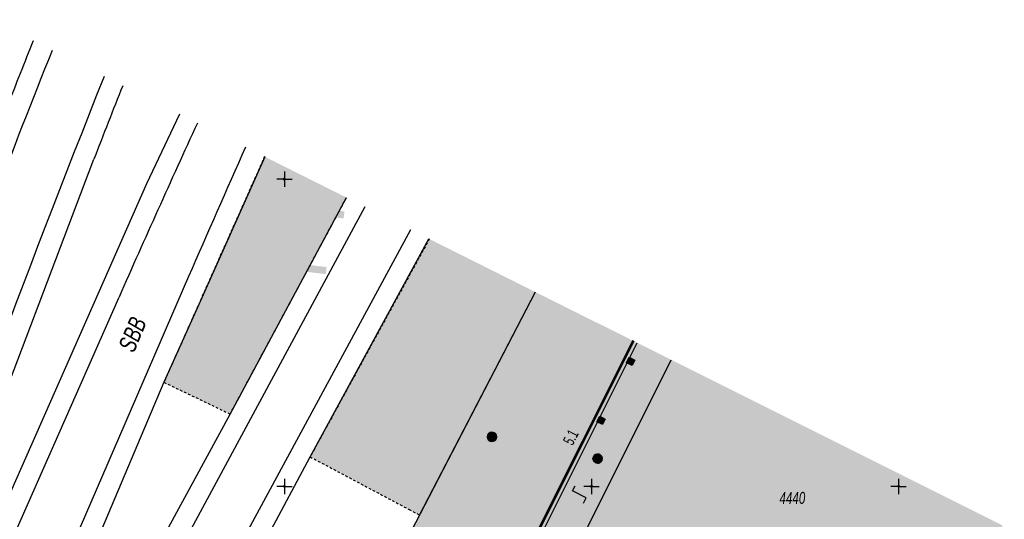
# Model space of a CAD drawing. Header units: metres. Extents: x 2695560 to 2696939, y 1260491 to 1262050.
# Tile 1003 of 1005: x 2696729 to 2696810, y 1261722 to 1261763. Entities that reach past the tile are written whole.
import ezdxf

# ---------------------------------------------------------------- set-up
doc = ezdxf.new("R2010")
doc.units = ezdxf.units.M
doc.linetypes.add('AUSGEZOGEN', pattern=[0])
doc.linetypes.add('VERDECKT2_S2', pattern=[0.36, 0.2, -0.16])
for name, color, linetype in [('XR$1$AV_Flächen (EO)', 7, 'AUSGEZOGEN'), ('XR$1$AV_Gebäudeflächen (BB)', 7, 'AUSGEZOGEN'), ('XR$1$AV_Gebäudeflächen (EO)', 7, 'AUSGEZOGEN'), ('XR$1$AV_Gebäudeflächen ut.', 7, 'AUSGEZOGEN'), ('XR$1$AV_Haus-Nr.', 7, 'AUSGEZOGEN'), ('XR$1$AV_Koordinatennetzpunkte', 7, 'AUSGEZOGEN'), ('XR$1$AV_Linien (BB)', 7, 'AUSGEZOGEN'), ('XR$1$AV_Linien (EO)', 7, 'AUSGEZOGEN'), ('XR$1$AV_Objektnamen (EO)', 7, 'AUSGEZOGEN'), ('XR$1$AV_Versicherung-Nr.', 7, 'AUSGEZOGEN'), ('XR$1$AW_LK_Einlaufschacht alt', 24, 'AUSGEZOGEN'), ('XR$1$AW_LK_Schachtdeckel', 24, 'AUSGEZOGEN'), ('XR$1$AW_LK_Zwischenpunkt', 24, 'AUSGEZOGEN'), ('XR$1$Liegenschaftsgrenzen', 7, 'AUSGEZOGEN'), ('XR$1$PFAW', 255, 'AUSGEZOGEN')]:
    doc.layers.add(name, color=color, linetype=linetype)
doc.styles.add('ARIAL', font='arial.ttf')

# ---------------------------------------------------------------- blocks, each defined once
blk = doc.blocks.new('COMPLEXOBJECT_1016')
at = {"layer": 'XR$1$AV_Linien (EO)', "color": 7, "linetype": 'AUSGEZOGEN', "transparency": 33554687}
blk.add_line((6718.59, 11736.733), (6720.184, 11736.273), dxfattribs=at)
for centre, radius, start, end in [((7205.256, 11611.947), 502.404, 162.50535, 163.19932), ((7300.105, 11533.015), 614.514, 158.197521, 158.728535), ((7210.981, 11610.199), 508.389, 163.19721, 165.588), ((7297.214, 11534.208), 611.387, 158.734397, 160.700708)]:
    blk.add_arc(centre, radius, start, end, dxfattribs=at)
blk = doc.blocks.new('COMPLEXOBJECT_1095')
at = {"layer": 'XR$1$AV_Linien (EO)', "color": 7, "linetype": 'AUSGEZOGEN', "transparency": 33554687}
blk.add_arc((7897.017, 11295.977), 1250.327, 158.296023, 160.717959, dxfattribs=at)
blk = doc.blocks.new('COMPLEXOBJECT_1096')
at = {"layer": 'XR$1$AV_Linien (EO)', "color": 7, "linetype": 'AUSGEZOGEN', "transparency": 33554687}
blk.add_lwpolyline([(6714.462, 11697.359), (6724.891, 11726.337), (6734.496, 11751.627)], dxfattribs=at)
blk.add_arc((7501.63, 11453.745), 822.939, 158.331398, 158.778581, dxfattribs=at)
blk = doc.blocks.new('COMPLEXOBJECT_1097')
at = {"layer": 'XR$1$AV_Linien (EO)', "color": 7, "linetype": 'AUSGEZOGEN', "transparency": 33554687}
blk.add_line((6719.91, 11702.682), (6736.547, 11740.409), dxfattribs=at)
blk.add_arc((7648.608, 11338.218), 996.801, 155.311387, 156.203973, dxfattribs=at)
blk = doc.blocks.new('COMPLEXOBJECT_1098')
at = {"layer": 'XR$1$AV_Linien (EO)', "color": 7, "linetype": 'AUSGEZOGEN', "transparency": 33554687}
for p, q in [((6741.575, 11711.363), (6760.288, 11745.892)), ((6720.342, 11670.778), (6733.055, 11695.292))]:
    blk.add_line(p, q, dxfattribs=at)
blk.add_arc((7610.982, 11240.155), 988.891, 151.542855, 152.596774, dxfattribs=at)
blk = doc.blocks.new('COMPLEXOBJECT_1099')
at = {"layer": 'XR$1$AV_Linien (EO)', "color": 7, "linetype": 'AUSGEZOGEN', "transparency": 33554687}
blk.add_line((6756.558, 11747.756), (6734.021, 11705.987), dxfattribs=at)
blk = doc.blocks.new('COMPLEXOBJECT_1100')
at = {"layer": 'XR$1$AV_Linien (EO)', "color": 7, "linetype": 'AUSGEZOGEN', "transparency": 33554687}
blk.add_line((6742.207, 11742.07), (6727.656, 11708.447), dxfattribs=at)
blk.add_arc((7659.328, 11345.167), 999.321, 155.938255, 156.598431, dxfattribs=at)
blk = doc.blocks.new('COMPLEXOBJECT_1142')
at = {"layer": 'XR$1$AV_Linien (EO)', "color": 7, "linetype": 'AUSGEZOGEN', "transparency": 33554687}
blk.add_arc((7287.329, 11536.411), 599.663, 158.059086, 160.577376, dxfattribs=at)
blk = doc.blocks.new('BAV2041')
at = {"color": 7, "transparency": 33554687}
for p, q in [((-0.05, 0), (-0.5, 0)), ((0, 0.5), (0, 0.05)), ((0.05, 0), (0.5, 0)), ((0, -0.05), (0, -0.5))]:
    blk.add_line(p, q, dxfattribs=at)
blk.add_circle((0, 0), 0.05, dxfattribs=at)
for start, end in [(90, 270), (270, 90)]:
    blk.add_arc((0, 0), 0.05, start, end, dxfattribs=at)
blk = doc.blocks.new('BAW2089')
at = {"layer": 'XR$1$PFAW', "transparency": 33554687}
blk.add_hatch(color=7, dxfattribs=at).paths.add_polyline_path([(-0.5, 0.5), (-0.5, -0.5), (0.5, -0.5), (0.5, 0.5)])
at = {"transparency": 33554687}
blk.add_lwpolyline([(-0.5, 0.5), (0.5, 0.5), (0.5, -0.5), (-0.5, -0.5), (-0.5, 0.5)], close=True, dxfattribs=at)
at = {"layer": 'XR$1$PFAW', "transparency": 33554687}
blk.add_lwpolyline([(-0.5, 0.5), (0.5, 0.5), (0.5, -0.5), (-0.5, -0.5), (-0.5, 0.5)], close=True, dxfattribs=at)
blk = doc.blocks.new('BAW2093')
at = {"transparency": 33554687}
blk.add_lwpolyline([(-0.375, -0.5), (0, -0.5), (0, 0.5), (0.375, 0.5)], dxfattribs=at)
blk = doc.blocks.new('BAW2082')
at = {"layer": 'XR$1$PFAW', "transparency": 33554687}
blk.add_hatch(color=7, dxfattribs=at).paths.add_polyline_path([(0.51, 0), (0.5, 0.1), (0.47, 0.19), (0.42, 0.28), (0.35, 0.36), (0.27, 0.42), (0.18, 0.47), (0.08, 0.49), (-0.02, 0.5), (-0.12, 0.48), (-0.21, 0.45), (-0.3, 0.39), (-0.37, 0.32), (-0.43, 0.24), (-0.47, 0.15), (-0.49, 0.05), (-0.49, -0.05), (-0.47, -0.15), (-0.43, -0.25), (-0.37, -0.33), (-0.3, -0.4), (-0.21, -0.45), (-0.12, -0.49), (-0.02, -0.5), (0.08, -0.5), (0.18, -0.47), (0.27, -0.43), (0.35, -0.37), (0.42, -0.29), (0.47, -0.2), (0.5, -0.1)])
at = {"transparency": 33554687}
for start, end in [(91.1948, 268.8052), (268.8052, 91.1948)]:
    blk.add_arc((0.01, 0), 0.5, start, end, dxfattribs=at)
at = {"layer": 'XR$1$PFAW', "transparency": 33554687}
blk.add_circle((0.01, 0), 0.5, dxfattribs=at)

msp = doc.modelspace()

# ---------------------------------------------------------------- hatches: boundary and pattern name
at = {"transparency": 33554687}
for points in [[(2696752.312, 1261747.613), (2696752.243, 1261747.041), (2696755.794, 1261746.613), (2696755.863, 1261747.185)], [(2696750.86, 1261743.086), (2696750.791, 1261742.514), (2696754.342, 1261742.082), (2696754.411, 1261742.654)]]:
    msp.add_hatch(color=7, dxfattribs=at).paths.add_polyline_path(points)
at = {"layer": 'XR$1$AV_Gebäudeflächen (BB)', "true_color": 0xd2d2d2, "transparency": 33554687}
for points in [[(2696779.326, 1261736.676), (2696771.41, 1261740.63), (2696759.8, 1261718.27), (2696767.963, 1261714.028)], [(2696809.413, 1261721.644), (2696782.464, 1261735.108), (2696772.004, 1261714.203), (2696770.729, 1261711.654), (2696765.832, 1261701.866), (2696763.931, 1261698.015), (2696764.856, 1261696.692), (2696783.74, 1261699.136), (2696785.673, 1261699.386), (2696785.63, 1261699.72), (2696785.59, 1261699.92), (2696785.219, 1261703.069), (2696794.444, 1261704.239), (2696807.426, 1261710.572), (2696807.283, 1261710.898), (2696809.08, 1261711.745), (2696808.564, 1261712.97), (2696809.576, 1261713.507)]]:
    msp.add_hatch(color=254, dxfattribs=at).paths.add_polyline_path(points)
at = {"layer": 'XR$1$AV_Gebäudeflächen (EO)', "true_color": 0xebebeb, "transparency": 33554687}
for points in [[(2696756.033, 1261748.313), (2696749.359, 1261751.647), (2696741.167, 1261733.282), (2696746.563, 1261730.695)], [(2696771.41, 1261740.63), (2696762.767, 1261744.949), (2696753.07, 1261727.215), (2696761.119, 1261722.934), (2696761.983, 1261722.474)]]:
    msp.add_hatch(color=7, dxfattribs=at).paths.add_polyline_path(points)
at = {"layer": 'XR$1$AV_Gebäudeflächen ut.', "true_color": 0xf5f5f5, "transparency": 33554687}
msp.add_hatch(color=7, dxfattribs=at).paths.add_polyline_path([(2696782.464, 1261735.108), (2696779.425, 1261736.626), (2696767.257, 1261712.327), (2696760.28, 1261698.58), (2696760.58, 1261696.42), (2696760.616, 1261696.164), (2696761.03, 1261693.195), (2696761.062, 1261692.971), (2696761.11, 1261692.62), (2696761.166, 1261692.154), (2696769.286, 1261693.19), (2696779.438, 1261694.513), (2696789.902, 1261695.941), (2696790.162, 1261695.971), (2696790.114, 1261696.363), (2696789.704, 1261699.722), (2696789.657, 1261700.013), (2696789.612, 1261700.215), (2696788.99, 1261703.547), (2696785.219, 1261703.069), (2696785.59, 1261699.92), (2696785.63, 1261699.72), (2696785.673, 1261699.386), (2696783.74, 1261699.136), (2696764.856, 1261696.692), (2696763.931, 1261698.015), (2696765.832, 1261701.866), (2696770.729, 1261711.654), (2696772.004, 1261714.203)])

# ---------------------------------------------------------------- linework, layer by layer
at = {"layer": 'XR$1$AV_Flächen (EO)', "color": 7, "linetype": 'VERDECKT2_S2', "transparency": 33554687}
msp.add_line((2696762.767, 1261744.949), (2696753.07, 1261727.215), dxfattribs=at)
at = {"layer": 'XR$1$AV_Flächen (EO)', "color": 7, "linetype": 'AUSGEZOGEN', "transparency": 33554687}
msp.add_line((2696761.983, 1261722.474), (2696771.41, 1261740.63), dxfattribs=at)
at = {"layer": 'XR$1$AV_Flächen (EO)', "color": 7, "linetype": 'VERDECKT2_S2', "transparency": 33554687}
for points in [[(2696749.359, 1261751.647), (2696741.167, 1261733.282), (2696746.563, 1261730.695), (2696756.033, 1261748.313)], [(2696753.07, 1261727.215), (2696761.119, 1261722.934), (2696761.983, 1261722.474)]]:
    msp.add_lwpolyline(points, dxfattribs=at)
at = {"layer": 'XR$1$AV_Flächen (EO)', "color": 7, "linetype": 'AUSGEZOGEN', "transparency": 33554687}
for points in [[(2696779.425, 1261736.626), (2696767.257, 1261712.327), (2696760.28, 1261698.58)], [(2696779.425, 1261736.626), (2696767.257, 1261712.327), (2696766.065, 1261710.077)], [(2696766.065, 1261710.077), (2696766.326, 1261709.941), (2696767.522, 1261712.186), (2696779.693, 1261736.492)], [(2696788.99, 1261703.547), (2696785.219, 1261703.069), (2696785.59, 1261699.92), (2696785.63, 1261699.72), (2696785.673, 1261699.386), (2696783.74, 1261699.136), (2696764.856, 1261696.692), (2696763.931, 1261698.015), (2696765.832, 1261701.866), (2696770.729, 1261711.654), (2696772.004, 1261714.203), (2696782.464, 1261735.108)]]:
    msp.add_lwpolyline(points, dxfattribs=at)
at = {"layer": 'XR$1$AV_Linien (BB)', "color": 7, "linetype": 'AUSGEZOGEN', "transparency": 33554687}
msp.add_line((2696779.326, 1261736.676), (2696767.963, 1261714.028), dxfattribs=at)
for points in [[(2696767.963, 1261714.028), (2696759.8, 1261718.27), (2696771.41, 1261740.63)], [(2696785.59, 1261699.92), (2696785.63, 1261699.72), (2696785.673, 1261699.386), (2696783.74, 1261699.136), (2696764.856, 1261696.692), (2696763.931, 1261698.015), (2696765.832, 1261701.866), (2696770.729, 1261711.654), (2696772.004, 1261714.203), (2696782.464, 1261735.108)]]:
    msp.add_lwpolyline(points, dxfattribs=at)
at = {"layer": 'XR$1$AV_Linien (EO)', "color": 7, "linetype": 'AUSGEZOGEN', "transparency": 33554687}
for points in [[(2696742.425, 1261755.111), (2696739.747, 1261749.42), (2696728.373, 1261723.652), (2696719.593, 1261703.428), (2696716.57, 1261696.698), (2696715.432, 1261697.169)], [(2696749.386, 1261751.634), (2696743.913, 1261739.357), (2696741.167, 1261733.282), (2696735.556, 1261719.99), (2696726.913, 1261700.448), (2696719.342, 1261683.727), (2696721.148, 1261682.777), (2696727.733, 1261695.434), (2696732.402, 1261704.278), (2696739.936, 1261717.983), (2696739.701, 1261718.084), (2696746.563, 1261730.695), (2696756.032, 1261748.313)], [(2696715.793, 1261656.509), (2696738.317, 1261699.948), (2696746.091, 1261714.648), (2696746.277, 1261714.518), (2696753.07, 1261727.215), (2696762.741, 1261744.962)]]:
    msp.add_lwpolyline(points, dxfattribs=at)
at = {"layer": 'XR$1$Liegenschaftsgrenzen', "color": 7, "linetype": 'AUSGEZOGEN', "transparency": 33554687}
msp.add_lwpolyline([(2696779.406, 1261736.636), (2696760.28, 1261698.58), (2696760.616, 1261696.164)], dxfattribs=at)

# ---------------------------------------------------------------- block references
at = {"layer": 'XR$1$AV_Koordinatennetzpunkte', "color": 7, "linetype": 'AUSGEZOGEN', "lineweight": -3, "transparency": 33554687, "xscale": 1.25, "yscale": 1.25}
for p in [(2696750.97, 1261749.81), (2696750.97, 1261724.81), (2696775.97, 1261724.81), (2696800.97, 1261724.81)]:
    msp.add_blockref('BAV2041', p, dxfattribs=at)
at = {"layer": 'XR$1$AV_Linien (EO)', "color": 7, "linetype": 'AUSGEZOGEN', "lineweight": -3, "transparency": 33554687}
for name in ['COMPLEXOBJECT_1016', 'COMPLEXOBJECT_1142', 'COMPLEXOBJECT_1095', 'COMPLEXOBJECT_1096', 'COMPLEXOBJECT_1097', 'COMPLEXOBJECT_1100', 'COMPLEXOBJECT_1099', 'COMPLEXOBJECT_1098']:
    msp.add_blockref(name, (2690000.97, 1249999.81), dxfattribs=at)
at = {"layer": 'XR$1$AW_LK_Einlaufschacht alt', "color": 24, "linetype": 'AUSGEZOGEN', "lineweight": -3, "transparency": 33554687, "xscale": 0.5000000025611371, "yscale": 0.5000000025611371}
for p, rotation in [((2696779.16, 1261734.98), 243.291275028), ((2696776.75, 1261730.18), 63.31684875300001)]:
    msp.add_blockref('BAW2089', p, dxfattribs=dict(at, rotation=rotation))
at = {"layer": 'XR$1$AW_LK_Schachtdeckel', "color": 24, "linetype": 'AUSGEZOGEN', "lineweight": -3, "transparency": 33554687, "xscale": 0.7499999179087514, "yscale": 0.7499999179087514}
msp.add_blockref('BAW2082', (2696767.865, 1261728.845), dxfattribs=at)
at = {"layer": 'XR$1$AW_LK_Schachtdeckel', "color": 24, "linetype": 'AUSGEZOGEN', "lineweight": -3, "transparency": 33554687, "xscale": 0.7499999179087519, "yscale": 0.7499999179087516, "rotation": 252.1213226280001}
msp.add_blockref('BAW2082', (2696776.47, 1261727.08), dxfattribs=at)
at = {"layer": 'XR$1$AW_LK_Zwischenpunkt', "color": 24, "linetype": 'AUSGEZOGEN', "lineweight": -3, "transparency": 33554687, "xscale": 1.250000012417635, "yscale": 1.250000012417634, "rotation": 63.118661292}
msp.add_blockref('BAW2093', (2696774.989, 1261724.159), dxfattribs=at)

# ---------------------------------------------------------------- texts
at = {"layer": 'XR$1$AV_Haus-Nr.', "color": 7, "transparency": 33554687, "insert": (2696774.712, 1261728.595), "char_height": 0.9297, "width": 1.5135, "attachment_point": 8, "rotation": 63.3555, "style": 'ARIAL'}
msp.add_mtext('\\W0.64;5.1', dxfattribs=at)
at = {"layer": 'XR$1$AV_Objektnamen (EO)', "color": 7, "transparency": 33554687, "insert": (2696738.614, 1261737.181), "char_height": 1.42035, "width": 3.27959, "attachment_point": 5, "rotation": 67.2894, "style": 'ARIAL'}
msp.add_mtext('\\A1;{\\fArial|i1|b0;\\H1.420348;\\W0.700000;\\C7;SBB}\\P', dxfattribs=at)
at = {"layer": 'XR$1$AV_Versicherung-Nr.', "color": 7, "transparency": 33554687, "insert": (2696792.323, 1261723.86), "char_height": 0.96842, "width": 2.46457, "attachment_point": 5, "rotation": 0.6651, "style": 'ARIAL'}
msp.add_mtext('\\A1;{\\fArial|i1|b0;\\H0.968418;\\W0.700000;\\C7;4440}\\P', dxfattribs=at)

doc.saveas('drawing.dxf')
